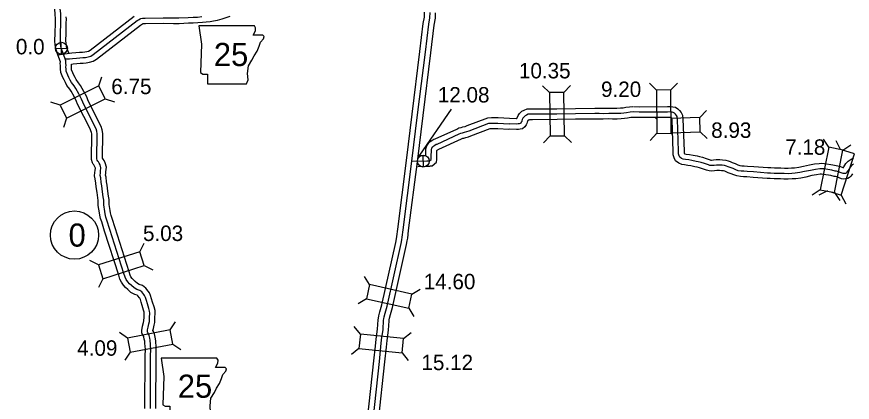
# Model space of a CAD drawing. Extents: x 31699 to 244310, y -8841 to 11474.
# Drawn here: x 103277 to 104801, y 2690 to 3394 of the extents above; entities that cross this region are included whole.
import ezdxf

# ---------------------------------------------------------------- set-up
doc = ezdxf.new("R2010")
doc.units = 0
for name, color, linetype in [('B_Logo', 7, 'Continuous'), ('G-ANNO-TEXT', 7, 'Continuous'), ('Level 21', 7, 'Continuous'), ('R_Border Notes', 7, 'Continuous'), ('R_XS_EARTHWORK_STAGE1', 7, 'Continuous'), ('R_XS_EARTHWORK_STAGE2', 7, 'Continuous'), ('S_AREA_CALC', 7, 'Continuous'), ('S_WALL', 7, 'Continuous'), ('S_WALL_ANNOT', 7, 'Continuous')]:
    doc.layers.add(name, color=color, linetype=linetype)

msp = doc.modelspace()

# ---------------------------------------------------------------- linework, layer by layer
at = {"layer": 'B_Logo'}
for points in [[(103357.3, 3394.1), (103357.2, 3400.4), (103357.2, 3400.4), (103356.2, 3408.6), (103353.6, 3430.5), (103352.7, 3433.3), (103351.3, 3436.4), (103350.2, 3438.2), (103348.5, 3440.5)], [(103927, 2658.4), (103938.5, 2765.1), (103941.3, 2791.8), (103942.6, 2804.3), (103945.4, 2823.1), (103946.3, 2840.1), (103946.7, 2842.5), (103947.5, 2846.2), (103949.2, 2853.4), (103952.5, 2865.9), (103978.4, 2980.5), (103979.4, 2987.1), (103980.3, 2991.7), (103981.9, 3005.1), (103998, 3130.6), (104008.2, 3215.2), (104022.5, 3329.8), (104028.6, 3380.5), (104030.7, 3392.6), (104031, 3402)], [(103365.3, 3317.2), (103362.7, 3324.3), (103358.2, 3336.9), (103356.9, 3344), (103356.5, 3350.6), (103356.8, 3363.9), (103357.3, 3382.7), (103357.5, 3390.2), (103357.3, 3394.1)], [(103365.3, 3317.2), (103373.3, 3317.6), (103378.6, 3318.3), (103385.7, 3319), (103391.7, 3319.4), (103397.5, 3319.8), (103402.3, 3320.1), (103407.3, 3320.9), (103412, 3322.6), (103416.6, 3325.3), (103496.8, 3387.4), (103499.3, 3389), (103501.8, 3390.4), (103503.4, 3391.2), (103506.4, 3391.8), (103511.4, 3391.9), (103544.2, 3392.4), (103563.2, 3392.1), (103567.6, 3392.1), (103572.6, 3392.3), (103589.6, 3393.1), (103598.5, 3393.4), (103606.6, 3393.7), (103614.5, 3394.6)], [(103519, 2845.2), (103519.5, 2853.4), (103519.3, 2856.8), (103518, 2861.7), (103515.3, 2870.2), (103513.4, 2876.3), (103511.8, 2881.6), (103510.2, 2885.2), (103508.7, 2887.4), (103505.2, 2891.8), (103501.6, 2894.7), (103496.1, 2896.5), (103491, 2899.3), (103486.2, 2903.7), (103482.5, 2906.8), (103479.6, 2910.2), (103476.5, 2914.7), (103474.6, 2918.7), (103472.4, 2925.7), (103446.7, 3005.8), (103441.4, 3022.9), (103439.6, 3028.7), (103438.4, 3034.4), (103437.5, 3038.5), (103435.7, 3050.7), (103435.6, 3054.7), (103435.5, 3059.7), (103434.6, 3065.4), (103433.3, 3074.7), (103431.9, 3085.5), (103430.8, 3091.8), (103430, 3100), (103429, 3104.3), (103429.4, 3109.2), (103429.8, 3112.6), (103430.4, 3118.6), (103429, 3124), (103427.5, 3126.8), (103425.9, 3129.2), (103424.8, 3130.9), (103423.9, 3132.3), (103423.1, 3135.1), (103423.7, 3180.8), (103423.1, 3185.5), (103421.5, 3189.9), (103419.5, 3193.9), (103397.2, 3238.6), (103395.3, 3243.8), (103390.4, 3253.3), (103384.9, 3263.4), (103381.7, 3268), (103376.9, 3274.4), (103374.6, 3278.8), (103372.2, 3283.3), (103370.2, 3287.7), (103367.2, 3295.1), (103366.8, 3299.5), (103366.7, 3302.5), (103366.8, 3305.8), (103366.2, 3309.2), (103366.5, 3313.8), (103365.3, 3317.2)], [(104401.6, 3220.5), (104396, 3220.1), (104389.7, 3219.2), (104384.6, 3218.4), (104379.2, 3217.9), (104372.2, 3217.5), (104364.3, 3217.4), (104357.1, 3217.7), (104346.7, 3217.3), (104339.5, 3217.5), (104331.7, 3217.5), (104296.5, 3217.1), (104262.6, 3216.5), (104218.1, 3216.3), (104213.8, 3216.5), (104210.2, 3216.2), (104206.8, 3214.9), (104204.3, 3213.5), (104201.9, 3211.2), (104200.4, 3209.1), (104199.2, 3206.6), (104198.6, 3204.6), (104198.2, 3203.2), (104197.4, 3201.6), (104196.6, 3200.3), (104195.3, 3199.3), (104193.8, 3199), (104191.5, 3198.6), (104188.6, 3198.5), (104175.5, 3199)], [(104803.9, 3125.4), (104800.2, 3123), (104797.9, 3120.6), (104796.4, 3118), (104794.9, 3115.4), (104793.6, 3113.2), (104792.3, 3111.6), (104791.3, 3110.1), (104790.1, 3109), (104789.1, 3108.4), (104787.8, 3108.1), (104786, 3107.9), (104784.5, 3108.3), (104780.9, 3109.5), (104776.5, 3111.2), (104772.9, 3112.3), (104770.4, 3112.7), (104764, 3114), (104749.8, 3116.6), (104745.3, 3116.9), (104742, 3116.8), (104734.3, 3115.7), (104725.4, 3113.9), (104714.3, 3111.5), (104705.7, 3109.7), (104697.2, 3108.6), (104691.3, 3108.2), (104684.3, 3107.8), (104677.2, 3108), (104670.8, 3108.3), (104665.2, 3108.3), (104659.1, 3108.4), (104652.1, 3108.9), (104646.8, 3109), (104621.1, 3110.9), (104609.8, 3111.7), (104603.6, 3112.1), (104598.6, 3112.4), (104593.5, 3113.3), (104589, 3114.9), (104584, 3117), (104578.8, 3118.9), (104574.9, 3120.5), (104571.8, 3121.7), (104568.4, 3122.6), (104563.9, 3123.2), (104559.3, 3123.5), (104553.6, 3123.5), (104549.3, 3123), (104544.8, 3122.7), (104541.7, 3122.7), (104538.8, 3123.7), (104531.5, 3126.1), (104525.4, 3128.1), (104520.5, 3129.3), (104516.3, 3130.3), (104508.9, 3132), (104503.1, 3132.9), (104497.1, 3133.7), (104493.1, 3134.4), (104489.7, 3135.7), (104487, 3137.8), (104485.6, 3140.5), (104484.6, 3143.8), (104484.4, 3148.7), (104482.4, 3207.1), (104481.7, 3212), (104480.8, 3214.3), (104478.9, 3216.5), (104476.9, 3218.4), (104474.8, 3219.6), (104472.5, 3220.1), (104469.3, 3220.5), (104464.1, 3220.4), (104412.3, 3220.1), (104401.6, 3220.5)], [(103998, 3130.6), (104024.9, 3131.3), (104026.7, 3131.3), (104028.2, 3131.5), (104029.5, 3132), (104030.7, 3132.1), (104033.2, 3134), (104033.2, 3134.6), (104033.3, 3138.2), (104033.5, 3151.9), (104034.2, 3154.5), (104036, 3157.1), (104037.6, 3158.4), (104039.5, 3159.9), (104042, 3161.4), (104044, 3161.9), (104084.2, 3180.3), (104087.2, 3181.9), (104090.3, 3182.6), (104093.6, 3183.5), (104098.1, 3184.7), (104102.1, 3186.2), (104138.4, 3199.9), (104143.5, 3200.1), (104154.9, 3200.3), (104175.5, 3199)], [(103520.8, 2678.9), (103521.2, 2775), (103521.5, 2786.8), (103521.1, 2793.7), (103520.7, 2798.2), (103520.6, 2801.2), (103520.1, 2804.1), (103519.4, 2807.4), (103518.7, 2812.5), (103517.5, 2815.2), (103516.3, 2817.2), (103515.3, 2819.3), (103515.2, 2821.3), (103515.4, 2823), (103516.4, 2827.3), (103517.8, 2833.6), (103518.8, 2837.7), (103519, 2845.2)]]:
    msp.add_lwpolyline(points, dxfattribs=at)
at = {"layer": 'G-ANNO-TEXT'}
for points in [[(103609.1, 3377.8), (103614.2, 3344), (103611.9, 3292.6), (103616.4, 3289.8), (103624.9, 3289.8), (103624.9, 3271.8), (103695.9, 3271.8), (103699.3, 3279.1), (103698.2, 3290.9), (103699.9, 3304.5), (103706.1, 3315.2), (103710, 3323.1), (103715.7, 3331.5), (103719, 3340.6), (103721.9, 3347.9), (103726.9, 3354.1), (103728.1, 3358.1), (103725.8, 3360.9), (103708.3, 3360.9), (103712.3, 3368.8), (103712.8, 3373.8), (103710.5, 3377.7)], [(103540.4, 2771.1), (103545.4, 2737.3), (103543.2, 2685.9), (103547.7, 2683.1), (103556.1, 2683.1), (103556.1, 2665.1), (103627.2, 2665.1), (103630.6, 2672.4), (103629.5, 2684.2), (103631.1, 2697.8), (103637.4, 2708.5), (103641.3, 2716.4), (103646.9, 2724.9), (103650.3, 2733.9), (103653.1, 2741.2), (103658.2, 2747.4), (103659.3, 2751.4), (103657.1, 2754.2), (103639.6, 2754.2), (103643.6, 2762.1), (103644.1, 2767.1), (103641.8, 2771)]]:
    msp.add_lwpolyline(points, close=True, dxfattribs=at)
at = {"layer": 'Level 21'}
for p, q in [((103358.6, 3325.9), (103358.1, 3347.6)), ((103347.5, 3336.5), (103369.2, 3337)), ((104019, 3120.1), (104018.5, 3141.8)), ((104007.9, 3130.7), (104029.6, 3131.2))]:
    msp.add_line(p, q, dxfattribs=at)
for centre in [(103358.3, 3336.8), (104018.7, 3130.9)]:
    msp.add_circle(centre, 10.9, dxfattribs=at)
at = {"layer": 'R_Border Notes'}
msp.add_circle((103382.2, 2995.7), 44, dxfattribs=at)
at = {"layer": 'R_XS_EARTHWORK_STAGE1'}
for p, q in [((103426.8, 3268.1), (103432.3, 3284.8)), ((104248.7, 3255.9), (104236.1, 3268.1)), ((104275.1, 3256.3), (104287.4, 3269)), ((104444, 3260.5), (104431.4, 3272.9)), ((104470.4, 3260.7), (104482.7, 3273.3)), ((104470.4, 3260.7), (104444, 3260.5)), ((104444, 3260.5), (104444.6, 3181.3)), ((104471, 3181.5), (104470.4, 3260.7)), ((103355.9, 3232.7), (103339.2, 3238.3)), ((103438.5, 3244.5), (103455.2, 3238.9)), ((104523.1, 3210.5), (104535.2, 3223.4)), ((103367.7, 3209.1), (103362.1, 3192.4)), ((104444, 3207.9), (104442.2, 3209.6)), ((104523.1, 3210.5), (104470.8, 3208.8)), ((104524, 3184.1), (104523.1, 3210.5)), ((104250, 3176.7), (104237.8, 3164)), ((104276.4, 3177.1), (104289.1, 3164.9)), ((104444.9, 3181.5), (104432.8, 3168.6)), ((104444.6, 3181.3), (104471, 3181.5)), ((104471, 3181.5), (104473, 3179.6)), ((104471.2, 3182.4), (104524, 3184.1)), ((104524, 3184.1), (104536.9, 3172.1)), ((104758.5, 3156.1), (104743, 3078.4)), ((104758.5, 3156.1), (104748.8, 3170.8)), ((104784.4, 3150.9), (104758.5, 3156.1)), ((104780.1, 3151.9), (104772, 3167.5)), ((104784.4, 3150.9), (104799, 3160.7)), ((104768.8, 3073.3), (104784.4, 3150.9)), ((104805.3, 3143.9), (104780.1, 3151.9)), ((104781.3, 3068.4), (104805.3, 3143.9)), ((104743, 3078.4), (104728.3, 3068.7)), ((104756.1, 3076.4), (104740.5, 3068.3)), ((104743, 3078.4), (104768.8, 3073.3)), ((104762.5, 3074.4), (104781.3, 3068.4)), ((104768.8, 3073.3), (104778.6, 3058.6)), ((104781.3, 3068.4), (104789.4, 3052.8)), ((103501.3, 2965.4), (103509.3, 2981)), ((103425.9, 2941.1), (103410.2, 2949.2)), ((103509.4, 2940.2), (103525, 2932.2)), ((103434, 2916), (103425.9, 2900.3)), ((103920.8, 2905.2), (103911.4, 2920.1)), ((103998, 2887.8), (104012.9, 2897.2)), ((103915, 2879.4), (103900.1, 2870)), ((103992.2, 2862), (104001.6, 2847.2)), ((103556.8, 2822.6), (103566.7, 2837.2)), ((103903.9, 2815), (103892.8, 2828.7)), ((103479.1, 2807.7), (103464.5, 2817.6)), ((103982.7, 2806.9), (103996.3, 2818)), ((103561.8, 2796.7), (103576.4, 2786.8)), ((103484, 2781.8), (103474.1, 2767.2)), ((103901.2, 2788.7), (103887.5, 2777.6)), ((103980, 2780.6), (103991.1, 2767))]:
    msp.add_line(p, q, dxfattribs=at)
for points in [[(103367.7, 3209.1), (103438.5, 3244.5), (103426.8, 3268.1), (103355.9, 3232.7)], [(104276.4, 3177.1), (104275.1, 3256.3), (104248.7, 3255.9), (104250, 3176.7)], [(103501.3, 2965.4), (103425.9, 2941.1), (103434, 2916), (103509.4, 2940.2)], [(103915, 2879.4), (103992.2, 2862), (103998, 2887.8), (103920.8, 2905.2)], [(103556.8, 2822.6), (103479.1, 2807.7), (103484, 2781.8), (103561.8, 2796.7)], [(103982.7, 2806.9), (103903.9, 2815), (103901.2, 2788.7), (103980, 2780.6)]]:
    msp.add_lwpolyline(points, close=True, dxfattribs=at)
at = {"layer": 'R_XS_EARTHWORK_STAGE2'}
for points in [[(103347.5, 3390.1), (103347.2, 3399.7), (103346.2, 3407.4), (103343.8, 3428.3), (103343.4, 3429.6), (103341.8, 3433)], [(103346.5, 3350.4), (103346.8, 3364.2), (103347.3, 3382.9), (103347.5, 3390.1)], [(103351.8, 3325), (103377.4, 3328.2), (103384.9, 3329), (103391.1, 3329.4), (103396.8, 3329.8), (103401.2, 3330), (103404.8, 3330.6), (103407.7, 3331.7), (103411, 3333.6), (103491, 3395.6)], [(103366.5, 3350.8), (103366.8, 3363.7), (103367.3, 3382.4), (103367.5, 3390.2), (103367.3, 3394.4)], [(103376.6, 3307.9), (103379.7, 3308.3), (103386.5, 3309.1), (103392.4, 3309.4), (103398.2, 3309.8), (103403.5, 3310.2), (103409.7, 3311.2), (103416.2, 3313.4), (103422.2, 3317), (103502.6, 3379.2), (103504.4, 3380.4), (103506.5, 3381.6), (103506.8, 3381.7), (103507.5, 3381.9), (103511.6, 3381.9), (103544.2, 3382.4), (103563, 3382.1), (103567.7, 3382.1), (103573, 3382.3), (103590, 3383.1), (103598.9, 3383.4), (103607.3, 3383.8), (103615.5, 3384.7), (103622.7, 3385.3), (103629.5, 3385.8), (103636, 3386.7), (103643, 3388.3), (103651.6, 3390.7), (103659, 3393), (103666, 3395.4)], [(103351.8, 3325), (103348.5, 3334.3), (103346.9, 3342.8), (103346.5, 3350.4)], [(103372.2, 3327.6), (103367.9, 3339.6), (103366.8, 3345.2), (103366.5, 3350.8)], [(103509.1, 2845.7), (103509.5, 2853.3), (103509.3, 2855.2), (103508.4, 2858.9), (103505.7, 2867.2), (103503.9, 2873.4), (103502.4, 2878.1), (103501.4, 2880.4), (103500.7, 2881.4), (103498.1, 2884.7), (103496.8, 2885.7), (103492.1, 2887.3), (103485.2, 2891.1), (103479.6, 2896.2), (103475.5, 2899.7), (103471.7, 2904), (103467.8, 2909.6), (103465.2, 2915.1), (103462.9, 2922.8), (103437.1, 3002.8), (103431.9, 3020), (103429.9, 3026.2), (103428.7, 3032.3), (103427.7, 3036.6), (103425.7, 3049.9), (103425.6, 3054.4), (103425.5, 3058.8), (103424.7, 3063.9), (103423.4, 3073.4), (103422, 3084), (103420.9, 3090.4), (103420.1, 3098.4), (103418.9, 3103.6), (103419.4, 3110.2), (103419.9, 3113.7), (103420.3, 3117.9), (103419.6, 3120.3), (103418.9, 3121.6), (103417.5, 3123.8), (103416.5, 3125.4), (103414.8, 3127.9), (103413.1, 3133.7), (103413.7, 3180.3), (103413.3, 3183.1), (103412.3, 3186), (103410.6, 3189.5), (103388, 3234.6), (103386.1, 3239.8), (103381.6, 3248.6), (103376.3, 3258.2), (103373.6, 3262.2), (103368.5, 3269), (103365.7, 3274.1), (103363.2, 3279), (103361.1, 3283.7), (103357.3, 3292.7), (103356.9, 3299), (103356.7, 3302.5), (103356.8, 3305.1), (103356.2, 3308.7), (103356.4, 3312.3), (103351.8, 3325)], [(103529, 2844.6), (103529.5, 2853.4), (103529.2, 2858.3), (103527.7, 2864.4), (103524.8, 2873.2), (103523, 2879.3), (103521.1, 2885.1), (103519, 2890.1), (103516.7, 2893.3), (103512.3, 2899), (103506.4, 2903.6), (103500.1, 2905.7), (103496.9, 2907.5), (103492.8, 2911.2), (103489.6, 2913.9), (103487.5, 2916.3), (103485.2, 2919.7), (103483.9, 2922.3), (103482, 2928.7), (103456.2, 3008.8), (103451, 3025.8), (103449.3, 3031.2), (103448.2, 3036.6), (103447.3, 3040.4), (103445.7, 3051.6), (103445.6, 3054.9), (103445.5, 3060.6), (103444.5, 3066.8), (103443.2, 3076), (103441.8, 3087), (103440.7, 3093.1), (103439.9, 3101.7), (103439.1, 3105.1), (103439.3, 3108.1), (103439.7, 3111.4), (103440.5, 3119.4), (103438.4, 3127.7), (103436.1, 3131.9), (103434.4, 3134.6), (103433.2, 3136.4), (103433.1, 3136.5), (103433.7, 3181.4), (103432.9, 3187.9), (103430.7, 3193.9), (103428.5, 3198.3), (103406.4, 3242.6), (103404.5, 3247.9), (103399.2, 3258), (103393.4, 3268.7), (103389.8, 3273.8), (103385.4, 3279.8), (103383.4, 3283.4), (103381.2, 3287.7), (103379.4, 3291.7), (103377, 3297.4), (103376.8, 3300.1), (103376.7, 3302.6), (103376.8, 3306.6), (103376.6, 3307.9)], [(104010.7, 3140.9), (104023.4, 3141.3), (104023.5, 3153.3), (104025, 3158.7), (104028.5, 3163.9), (104031.4, 3166.3), (104034, 3168.3), (104038.2, 3170.7), (104040.6, 3171.3), (104079.8, 3189.3), (104083.7, 3191.3), (104087.9, 3192.3), (104091, 3193.1), (104095, 3194.2), (104098.5, 3195.6), (104136.4, 3209.9), (104143.2, 3210.1), (104155.1, 3210.3), (104176.2, 3209), (104188.6, 3208.6), (104189.4, 3208.6), (104189.8, 3210), (104191.7, 3214.1), (104194.2, 3217.8), (104198.3, 3221.7), (104202.6, 3224), (104208, 3226.1), (104213.7, 3226.5), (104218.2, 3226.3), (104262.5, 3226.5), (104296.4, 3227.1), (104331.7, 3227.5), (104339.6, 3227.5), (104346.6, 3227.3), (104357.1, 3227.7), (104364.5, 3227.4), (104371.9, 3227.5), (104378.5, 3227.8), (104383.3, 3228.3), (104388.3, 3229.1), (104394.9, 3230), (104400.8, 3230.5)], [(104402, 3230.5), (104412.5, 3230.1), (104464, 3230.4), (104469.8, 3230.5), (104474.2, 3230), (104478.6, 3229), (104482.9, 3226.4), (104486.2, 3223.4), (104489.4, 3219.5), (104491.5, 3214.7), (104492.4, 3208), (104494.4, 3149.1), (104494.6, 3145.5), (104494.9, 3144.4), (104495.7, 3144.1), (104498.6, 3143.6), (104504.6, 3142.8), (104510.8, 3141.8), (104518.6, 3140.1), (104522.9, 3139), (104528.1, 3137.7), (104534.6, 3135.6), (104542, 3133.2), (104543.4, 3132.7), (104544.6, 3132.7), (104548.4, 3133), (104553.1, 3133.4), (104559.6, 3133.5), (104564.9, 3133.2), (104570.4, 3132.4), (104574.8, 3131.2), (104578.6, 3129.9), (104582.5, 3128.2), (104587.7, 3126.3), (104592.6, 3124.2), (104596, 3123), (104599.8, 3122.3), (104604.1, 3122.1), (104610.4, 3121.7), (104621.8, 3120.9), (104647.3, 3119), (104652.6, 3118.8), (104659.5, 3118.4), (104665.3, 3118.3), (104671, 3118.3), (104677.5, 3118), (104684.2, 3117.8), (104690.6, 3118.2), (104696.2, 3118.6), (104704.1, 3119.6), (104712.2, 3121.3), (104723.4, 3123.7), (104732.7, 3125.5), (104741.1, 3126.7), (104745.5, 3126.9), (104751, 3126.5), (104765.9, 3123.8), (104772.2, 3122.6), (104775.2, 3122.1), (104779.8, 3120.7), (104784.3, 3118.9), (104785.1, 3118.6), (104785.3, 3118.8), (104786.2, 3120.4), (104787.8, 3123.1), (104789.9, 3126.6), (104793.8, 3130.7), (104799.1, 3134.2), (104804.2, 3136.5)], [(104402.4, 3210.5), (104397.1, 3210.1), (104391.1, 3209.3), (104385.8, 3208.5), (104380, 3207.9), (104372.5, 3207.5), (104364.2, 3207.4), (104357.1, 3207.7), (104346.7, 3207.3), (104339.4, 3207.5), (104331.7, 3207.5), (104296.6, 3207.1), (104262.7, 3206.5), (104218, 3206.3), (104214, 3206.4), (104212.4, 3206.4), (104211.1, 3205.8), (104210.2, 3205.4), (104209.5, 3204.6), (104209.1, 3204.1), (104208.6, 3203.1), (104208.2, 3201.8), (104207.5, 3199.3), (104206.1, 3196.7), (104204.2, 3193.6), (104199.6, 3189.9), (104195.5, 3189.1), (104192.4, 3188.6), (104188.5, 3188.5), (104175.2, 3189)], [(104801.9, 3107.5), (104800.3, 3105.6), (104798.8, 3103.3), (104796.1, 3101), (104793, 3099), (104789.3, 3098.2), (104785.2, 3097.8), (104781.8, 3098.7), (104777.6, 3100), (104773.2, 3101.8), (104770.7, 3102.5), (104768.6, 3102.9), (104762.1, 3104.2), (104748.6, 3106.6), (104745.2, 3106.9), (104742.9, 3106.8), (104736, 3105.8), (104727.4, 3104.2), (104716.4, 3101.7), (104707.4, 3099.9), (104698.2, 3098.7), (104691.9, 3098.2), (104684.5, 3097.8), (104676.8, 3098), (104670.5, 3098.3), (104665.1, 3098.3), (104658.7, 3098.4), (104651.6, 3098.9), (104646.3, 3099), (104620.4, 3100.9), (104609.1, 3101.8), (104603, 3102.1), (104597.5, 3102.4), (104590.9, 3103.6), (104585.4, 3105.5), (104580.3, 3107.7), (104575.1, 3109.6), (104571.3, 3111.2), (104568.7, 3112.1), (104566.4, 3112.8), (104563, 3113.2), (104559, 3113.5), (104554.2, 3113.5), (104550.2, 3113.1), (104545.1, 3112.7), (104540, 3112.8), (104535.7, 3114.2), (104528.4, 3116.7), (104522.7, 3118.5), (104518.2, 3119.6), (104514, 3120.6), (104507.1, 3122.1), (104501.6, 3123), (104495.5, 3123.9), (104490.5, 3124.7), (104484.7, 3126.8), (104479, 3131.4), (104476.3, 3136.8), (104474.7, 3142.1), (104474.4, 3148.3), (104472.5, 3206.2), (104472, 3209.1), (104471.6, 3209.6), (104471, 3210.2), (104470.8, 3210.3), (104468.8, 3210.5), (104464.1, 3210.4), (104412.1, 3210.1), (104401.2, 3210.5)], [(104008.7, 3120.8), (104025.2, 3121.3), (104027.4, 3121.4), (104030.4, 3121.7), (104031.7, 3122.1), (104034.6, 3122.4), (104042.6, 3128.7), (104043.2, 3133.8), (104043.3, 3138), (104043.5, 3150.3), (104043.8, 3150.6), (104045.1, 3151.6), (104045.9, 3152.1), (104047.3, 3152.4), (104088.6, 3171.3), (104090.7, 3172.4), (104092.8, 3172.9), (104096.2, 3173.8), (104101.2, 3175.2), (104105.6, 3176.9), (104140.4, 3190), (104143.8, 3190.1), (104154.7, 3190.3), (104174.9, 3189)], [(103510.8, 2679), (103511.2, 2775.1), (103511.5, 2786.6), (103511.1, 2793), (103510.7, 2797.6), (103510.7, 2800.1), (103510.3, 2802.2), (103509.5, 2805.7), (103509, 2809.7), (103508.6, 2810.6), (103507.5, 2812.4), (103505.4, 2816.6), (103505.1, 2821.8), (103505.6, 2824.9), (103506.6, 2829.5), (103508.1, 2835.9), (103508.8, 2839), (103509.1, 2845.6)], [(103530.8, 2678.9), (103531.2, 2774.8), (103531.5, 2787), (103531.1, 2794.4), (103530.7, 2798.7), (103530.6, 2802.3), (103529.9, 2806.1), (103529.2, 2809.1), (103528.4, 2815.2), (103526.4, 2819.9), (103525.4, 2821.5), (103526.1, 2825.1), (103527.6, 2831.4), (103528.7, 2836.4), (103529, 2844.8)]]:
    msp.add_lwpolyline(points, dxfattribs=at)
at = {"layer": 'S_AREA_CALC'}
for points in [[(103917, 2659.4), (103928.6, 2766.2), (103931.4, 2792.9), (103932.7, 2805.5), (103935.4, 2824.1), (103936.3, 2841.1), (103936.8, 2844.3), (103937.7, 2848.4), (103939.5, 2855.8), (103942.8, 2868.3), (103968.5, 2982.4), (103969.6, 2988.9), (103970.4, 2993.2), (103972, 3006.4), (103988.1, 3131.8), (103998.3, 3216.4), (104012.6, 3331), (104018.7, 3382), (104020.8, 3393.6), (104021.1, 3402.7)], [(103936.9, 2657.4), (103948.5, 2764.1), (103951.3, 2790.8), (103952.5, 2803.1), (103955.3, 2822.1), (103956.3, 2839.1), (103956.5, 2840.8), (103957.2, 2844), (103958.9, 2850.9), (103962.2, 2863.5), (103988.2, 2978.6), (103989.3, 2985.4), (103990.2, 2990.1), (103991.8, 3003.9), (104007.9, 3129.3), (104018.2, 3213.9), (104032.4, 3328.5), (104038.5, 3379), (104040.7, 3391.5), (104041, 3401.3)]]:
    msp.add_lwpolyline(points, dxfattribs=at)
at = {"layer": 'S_WALL_ANNOT'}
msp.add_line((104069.8, 3225.7), (104011.7, 3141.5), dxfattribs=at)

# ---------------------------------------------------------------- texts
at = {"layer": 'G-ANNO-TEXT'}
for p in [(103636.5, 3304.3), (103570.7, 2698.7)]:
    msp.add_text('25', height=42.24, dxfattribs=at).set_placement(p)
at = {"layer": 'R_Border Notes'}
msp.add_text('0', height=42.2, dxfattribs=at).set_placement((103371.4, 2974.6))
at = {"layer": 'S_WALL'}
for s, p in [('10.35', (104193.2, 3281.8)), ('6.75', (103449.4, 3253)), ('9.20', (104343, 3247.9)), ('8.93', (104544, 3173.2)), ('7.18', (104679, 3142.3)), ('5.03', (103507.2, 2984.9)), ('14.60', (104019.5, 2896.8)), ('4.09', (103387.2, 2775.4)), ('15.12', (104015.3, 2749.1))]:
    msp.add_text(s, height=28.16, dxfattribs=at).set_placement(p)
at = {"layer": 'S_WALL_ANNOT'}
for s, p in [('0.0', (103275.3, 3325.7)), ('12.08', (104045.2, 3237.8))]:
    msp.add_text(s, height=28.16, dxfattribs=at).set_placement(p)

doc.saveas('drawing.dxf')
